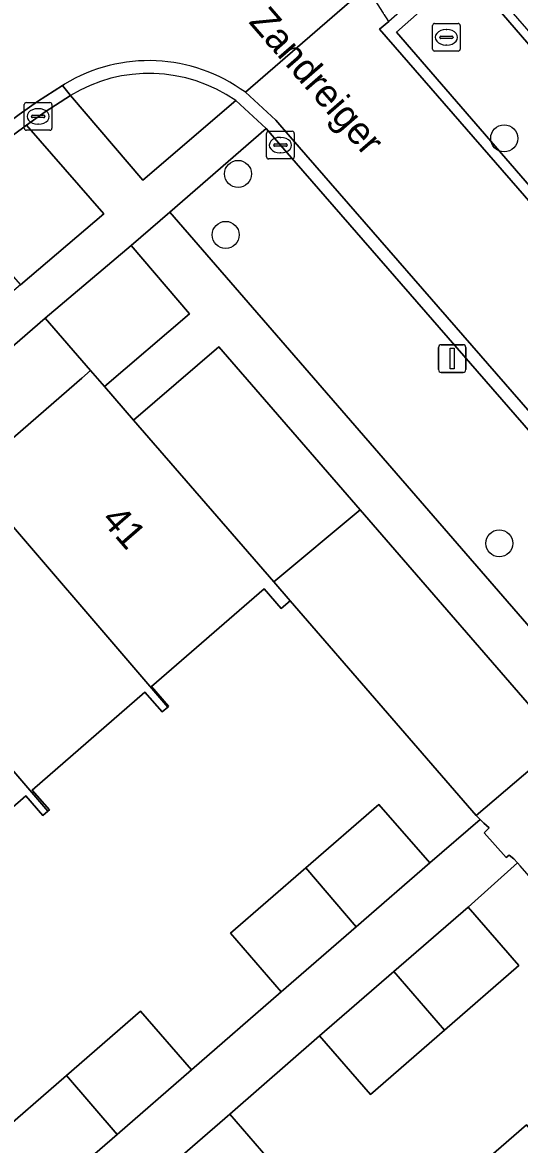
# Model space of a CAD drawing. Extents: x 155887 to 156869, y 383880 to 384678.
# Drawn here: x 156582.13 to 156600.09, y 384155.57 to 384196.09 of the extents above; entities that cross this region are included whole.
import ezdxf

# ---------------------------------------------------------------- set-up
doc = ezdxf.new("R2010")
doc.units = 0
for name, color, linetype in [('IMGEO_Berm_halfverhard', 7, 'Continuous'), ('IMGEO_Boom', 7, 'Continuous'), ('IMGEO_Erf', 7, 'Continuous'), ('IMGEO_Greppel_droge_sloot', 7, 'Continuous'), ('IMGEO_Groenvoorziening', 7, 'Continuous'), ('IMGEO_Kolk', 7, 'Continuous'), ('IMGEO_Lichtmast', 7, 'Continuous'), ('IMGEO_Openbare_ruimte_label', 7, 'Continuous'), ('IMGEO_Pand', 7, 'Continuous'), ('IMGEO_Pand_nummerreeks', 7, 'Continuous'), ('IMGEO_Parkeervlak_open', 7, 'Continuous'), ('IMGEO_Rijbaan_lokaal_gesloten', 7, 'Continuous'), ('IMGEO_Rijbaan_lokaal_open', 7, 'Continuous'), ('IMGEO_Voetpad_open', 7, 'Continuous')]:
    doc.layers.add(name, color=color, linetype=linetype)

msp = doc.modelspace()

# ---------------------------------------------------------------- linework, layer by layer
at = {"layer": 'IMGEO_Berm_halfverhard'}
msp.add_lwpolyline([(156583.862, 384193.448), (156586.477, 384190.391), (156589.835, 384193.264)], dxfattribs=at)
msp.add_arc((156586.707, 384188.772), 5.474, 55.1522, 121.3189, dxfattribs=at)
at = {"layer": 'IMGEO_Boom'}
for centre in [(156599.534, 384191.9), (156589.919, 384190.617), (156589.469, 384188.415), (156599.355, 384177.278)]:
    msp.add_circle(centre, 0.489, dxfattribs=at)
at = {"layer": 'IMGEO_Erf'}
msp.add_lwpolyline([(156558.5, 384160.86), (156562.846, 384164.634), (156567.191, 384168.406), (156571.536, 384172.18), (156575.882, 384175.953), (156580.211, 384179.713), (156584.274, 384183.241), (156584.591, 384183.516), (156582.952, 384185.404), (156548.094, 384155.162), (156549.746, 384153.257), (156550.063, 384153.533), (156554.174, 384157.103)], close=True, dxfattribs=at)
for points in [[(156581.025, 384155.73), (156583.716, 384158.065), (156586.396, 384160.389), (156588.233, 384158.271), (156591.481, 384161.089), (156589.646, 384163.204), (156592.363, 384165.561), (156595.009, 384167.856), (156596.844, 384165.741), (156598.66, 384167.314), (156598.522, 384167.452), (156591.802, 384175.209), (156591.48, 384174.929), (156590.86, 384175.642), (156586.791, 384172.106), (156587.409, 384171.398), (156587.376, 384171.369), (156587.173, 384171.192), (156586.556, 384171.901), (156582.487, 384168.365), (156583.105, 384167.657), (156583.049, 384167.608), (156582.869, 384167.451), (156582.252, 384168.16), (156578.183, 384164.624)], [(156596.034, 384152.551), (156600.336, 384156.287), (156602.489, 384153.808), (156606.997, 384157.723), (156606.843, 384157.893), (156600.116, 384165.632), (156600.009, 384165.751), (156598.226, 384164.148), (156600.061, 384162.033), (156597.378, 384159.704), (156594.699, 384157.379), (156592.864, 384159.494), (156589.617, 384156.676), (156591.455, 384154.558)]]:
    msp.add_lwpolyline(points, dxfattribs=at)
at = {"layer": 'IMGEO_Greppel_droge_sloot'}
msp.add_lwpolyline([(156610.514, 384178.562), (156613.036, 384180.708), (156598.14, 384197.944), (156595.641, 384195.74)], close=True, dxfattribs=at)
at = {"layer": 'IMGEO_Groenvoorziening'}
for points in [[(156598.068, 384198.495), (156595.367, 384196.122), (156595.034, 384195.84), (156610.498, 384178.074), (156613.511, 384180.763)], [(156613.036, 384180.708), (156610.514, 384178.562), (156595.641, 384195.74), (156598.14, 384197.944)], [(156582.273, 384192.38), (156579.075, 384190.002), (156582.062, 384186.614), (156585.065, 384189.172)], [(156584.591, 384183.516), (156585.092, 384182.938), (156588.166, 384185.571), (156586.062, 384188.034), (156582.952, 384185.404)], [(156589.228, 384184.373), (156586.143, 384181.728), (156591.21, 384175.891), (156594.325, 384178.492)], [(156594.325, 384178.492), (156591.21, 384175.891), (156591.802, 384175.209), (156598.522, 384167.452), (156601.611, 384170.086)]]:
    msp.add_lwpolyline(points, close=True, dxfattribs=at)
at = {"layer": 'IMGEO_Kolk'}
for p, q in [((156596.944, 384195.123), (156596.944, 384195.975)), ((156597.019, 384196.049), (156597.871, 384196.049)), ((156597.432, 384195.829), (156597.457, 384195.829)), ((156597.945, 384195.975), (156597.945, 384195.123)), ((156597.203, 384195.543), (156597.203, 384195.555)), ((156597.641, 384195.506), (156597.243, 384195.506)), ((156597.246, 384195.592), (156597.644, 384195.592)), ((156597.455, 384195.269), (156597.43, 384195.269)), ((156597.687, 384195.555), (156597.687, 384195.543)), ((156597.871, 384195.049), (156597.019, 384195.049)), ((156582.196, 384192.267), (156582.196, 384193.119)), ((156582.271, 384193.193), (156583.123, 384193.193)), ((156582.684, 384192.973), (156582.709, 384192.973)), ((156583.197, 384193.119), (156583.197, 384192.267)), ((156582.455, 384192.687), (156582.455, 384192.699)), ((156582.893, 384192.65), (156582.495, 384192.65)), ((156582.498, 384192.736), (156582.896, 384192.736)), ((156582.939, 384192.699), (156582.939, 384192.687)), ((156583.123, 384192.193), (156582.271, 384192.193)), ((156582.707, 384192.413), (156582.682, 384192.413)), ((156590.948, 384191.23), (156590.948, 384192.082)), ((156591.023, 384192.156), (156591.875, 384192.156)), ((156591.949, 384192.082), (156591.949, 384191.23)), ((156591.207, 384191.65), (156591.207, 384191.662)), ((156591.25, 384191.699), (156591.648, 384191.699)), ((156591.436, 384191.936), (156591.461, 384191.936)), ((156591.691, 384191.662), (156591.691, 384191.65)), ((156591.645, 384191.613), (156591.247, 384191.613)), ((156591.459, 384191.376), (156591.434, 384191.376)), ((156591.875, 384191.156), (156591.023, 384191.156))]:
    msp.add_line(p, q, dxfattribs=at)
for points in [[(156596.944, 384195.123), (156596.944, 384195.975)], [(156597.019, 384196.049), (156597.871, 384196.049)], [(156597.945, 384195.975), (156597.945, 384195.123)], [(156597.871, 384195.049), (156597.019, 384195.049)], [(156582.196, 384192.267), (156582.196, 384193.119)], [(156582.271, 384193.193), (156583.123, 384193.193)], [(156583.197, 384193.119), (156583.197, 384192.267)], [(156583.123, 384192.193), (156582.271, 384192.193)], [(156590.948, 384191.23), (156590.948, 384192.082)], [(156591.023, 384192.156), (156591.875, 384192.156)], [(156591.949, 384192.082), (156591.949, 384191.23)], [(156591.875, 384191.156), (156591.023, 384191.156)]]:
    msp.add_lwpolyline(points, dxfattribs=at)
for centre, radius, start, end in [((156597.021, 384195.973), 0.0765, 91.552, 178.448), ((156597.021, 384195.973), 0.0765, 91.552, 178.448), ((156597.869, 384195.973), 0.0765, 1.552, 88.448), ((156597.869, 384195.973), 0.0765, 1.552, 88.448), ((156597.243, 384195.552), 0.0403, 85.8775, 175.7526), ((156597.24, 384195.542), 0.0366, 178.938, 274.7102), ((156597.644, 384195.549), 0.043, 264.8664, 352.4533), ((156597.648, 384195.554), 0.0386, 1.7309, 96.639), ((156597.021, 384195.125), 0.0765, 181.552, 268.448), ((156597.021, 384195.125), 0.0765, 181.552, 268.448), ((156597.869, 384195.125), 0.0765, 271.552, 358.448), ((156597.869, 384195.125), 0.0765, 271.552, 358.448), ((156582.273, 384193.117), 0.0765, 91.552, 178.448), ((156582.273, 384193.117), 0.0765, 91.552, 178.448), ((156583.121, 384193.117), 0.0765, 1.552, 88.448), ((156583.121, 384193.117), 0.0765, 1.552, 88.448), ((156582.495, 384192.696), 0.0403, 85.8775, 175.7526), ((156582.492, 384192.686), 0.0366, 178.938, 274.7102), ((156582.896, 384192.693), 0.043, 264.8664, 352.4533), ((156582.9, 384192.698), 0.0386, 1.7309, 96.639), ((156582.273, 384192.269), 0.0765, 181.552, 268.448), ((156582.273, 384192.269), 0.0765, 181.552, 268.448), ((156583.121, 384192.269), 0.0765, 271.552, 358.448), ((156583.121, 384192.269), 0.0765, 271.552, 358.448), ((156591.025, 384192.08), 0.0765, 91.552, 178.448), ((156591.025, 384192.08), 0.0765, 91.552, 178.448), ((156591.873, 384192.08), 0.0765, 1.552, 88.448), ((156591.873, 384192.08), 0.0765, 1.552, 88.448), ((156591.247, 384191.659), 0.0403, 85.8775, 175.7526), ((156591.244, 384191.649), 0.0366, 178.938, 274.7102), ((156591.648, 384191.656), 0.043, 264.8664, 352.4533), ((156591.652, 384191.661), 0.0386, 1.7309, 96.639), ((156591.025, 384191.232), 0.0765, 181.552, 268.448), ((156591.025, 384191.232), 0.0765, 181.552, 268.448), ((156591.873, 384191.232), 0.0765, 271.552, 358.448), ((156591.873, 384191.232), 0.0765, 271.552, 358.448)]:
    msp.add_arc(centre, radius, start, end, dxfattribs=at)
for centre, major_axis, ratio, start_param, end_param in [((156597.431, 384195.549), (-0.387, 0.002), 0.722429, 4.712389, 7.853982), ((156597.456, 384195.549), (-0.39, 0.002), 0.717154, 1.570796, 4.712389), ((156582.683, 384192.693), (-0.387, 0.002), 0.722429, 4.712389, 7.853982), ((156582.708, 384192.693), (-0.39, 0.002), 0.717154, 1.570796, 4.712389), ((156591.435, 384191.656), (-0.387, 0.002), 0.722429, 4.712389, 7.853982), ((156591.46, 384191.656), (-0.39, 0.002), 0.717154, 1.570796, 4.712389)]:
    msp.add_ellipse(centre, major_axis=major_axis, ratio=ratio, start_param=start_param, end_param=end_param, dxfattribs=at)
at = {"layer": 'IMGEO_Lichtmast'}
for p, q in [((156597.159, 384183.55), (156597.159, 384184.35)), ((156597.159, 384184.35), (156597.159, 384183.55)), ((156597.259, 384184.45), (156598.049, 384184.45)), ((156598.049, 384184.45), (156597.259, 384184.45)), ((156598.149, 384184.35), (156598.149, 384183.55)), ((156598.149, 384183.55), (156598.149, 384184.35)), ((156598.049, 384183.45), (156597.259, 384183.45)), ((156597.259, 384183.45), (156598.049, 384183.45))]:
    msp.add_line(p, q, dxfattribs=at)
msp.add_lwpolyline([(156597.579, 384184.325), (156597.729, 384184.325), (156597.729, 384183.575), (156597.579, 384183.575), (156597.579, 384184.325)], dxfattribs=at)
for centre, start, end in [((156597.259, 384184.35), 90, 180), ((156597.259, 384184.35), 90, 180), ((156598.049, 384184.35), 0, 90), ((156598.049, 384184.35), 360, 90), ((156597.259, 384183.55), 180, 270), ((156597.259, 384183.55), 180, 270), ((156598.049, 384183.55), 270, 0), ((156598.049, 384183.55), 270, 0)]:
    msp.add_arc(centre, 0.1, start, end, dxfattribs=at)
at = {"layer": 'IMGEO_Pand'}
for points in [[(156586.143, 384181.728), (156585.092, 384182.938), (156584.591, 384183.516), (156584.274, 384183.241), (156580.211, 384179.713), (156587.376, 384171.369), (156587.409, 384171.398), (156586.791, 384172.106), (156590.86, 384175.642), (156591.48, 384174.929), (156591.802, 384175.209), (156591.21, 384175.891)], [(156580.211, 384179.713), (156575.882, 384175.953), (156583.049, 384167.608), (156583.105, 384167.657), (156582.487, 384168.365), (156586.556, 384171.901), (156587.173, 384171.192), (156587.376, 384171.369)], [(156575.882, 384175.953), (156571.536, 384172.18), (156578.725, 384163.849), (156578.8, 384163.914), (156578.183, 384164.624), (156582.252, 384168.16), (156582.869, 384167.451), (156583.049, 384167.608)], [(156592.363, 384165.561), (156594.187, 384163.437), (156596.844, 384165.741), (156595.009, 384167.856)], [(156592.363, 384165.561), (156589.646, 384163.204), (156591.481, 384161.089), (156594.187, 384163.437)], [(156597.378, 384159.704), (156600.061, 384162.033), (156598.226, 384164.148), (156595.544, 384161.82)], [(156597.378, 384159.704), (156595.544, 384161.82), (156592.864, 384159.494), (156594.699, 384157.379)], [(156585.548, 384155.942), (156588.233, 384158.271), (156586.396, 384160.389), (156583.716, 384158.065)], [(156585.548, 384155.942), (156583.716, 384158.065), (156581.025, 384155.73), (156582.862, 384153.612)], [(156586.927, 384154.341), (156588.766, 384152.224), (156591.455, 384154.558), (156589.617, 384156.676)], [(156604.264, 384151.76), (156604.127, 384151.918), (156602.489, 384153.808), (156600.336, 384156.287), (156596.034, 384152.551), (156598.187, 384150.072), (156599.829, 384148.182), (156605.287, 384141.898), (156609.582, 384145.625)]]:
    msp.add_lwpolyline(points, close=True, dxfattribs=at)
at = {"layer": 'IMGEO_Parkeervlak_open'}
msp.add_lwpolyline([(156590.935, 384192.256), (156587.452, 384189.241), (156603.026, 384171.298), (156606.558, 384174.31), (156591.448, 384191.656)], close=True, dxfattribs=at)
at = {"layer": 'IMGEO_Rijbaan_lokaal_gesloten'}
for points in [[(156590.182, 384193.565), (156594.575, 384197.373)], [(156529.304, 384160.02), (156529.278, 384160.045), (156525.991, 384157.507), (156528.801, 384154.278), (156530.14, 384152.739), (156532.437, 384150.105), (156545.367, 384161.393), (156577.123, 384188.995), (156578.645, 384190.254), (156578.666, 384190.271), (156582.015, 384192.761), (156582.677, 384193.231), (156583.575, 384193.809), (156583.649, 384193.857)]]:
    msp.add_lwpolyline(points, dxfattribs=at)
msp.add_arc((156586.696, 384188.811), 5.895, 53.751, 121.1306, dxfattribs=at)
at = {"layer": 'IMGEO_Rijbaan_lokaal_open'}
for points in [[(156595.034, 384195.84), (156595.367, 384196.122), (156594.575, 384197.373), (156590.182, 384193.565), (156591.285, 384192.555), (156591.796, 384191.957), (156608.486, 384172.796), (156623.607, 384155.296), (156624.023, 384154.772), (156627.797, 384158.151), (156612.395, 384175.9), (156610.498, 384178.074)], [(156577.43, 384188.652), (156578.942, 384189.903), (156579.075, 384190.002), (156582.273, 384192.38), (156582.956, 384192.863), (156583.862, 384193.448), (156583.575, 384193.809), (156582.677, 384193.231), (156582.015, 384192.761), (156578.666, 384190.271), (156578.645, 384190.254), (156577.123, 384188.995), (156545.367, 384161.393), (156532.437, 384150.105), (156532.739, 384149.758), (156540.249, 384156.313), (156541.747, 384157.621), (156544.174, 384159.741), (156545.669, 384161.046)]]:
    msp.add_lwpolyline(points, close=True, dxfattribs=at)
for points in [[(156583.649, 384193.857), (156583.575, 384193.809), (156583.862, 384193.448)], [(156589.835, 384193.264), (156590.935, 384192.256), (156591.448, 384191.656), (156606.558, 384174.31), (156608.139, 384172.495), (156623.253, 384155.003), (156623.649, 384154.503), (156624.023, 384154.772), (156623.607, 384155.296), (156608.486, 384172.796), (156591.796, 384191.957), (156591.285, 384192.555), (156590.182, 384193.565)]]:
    msp.add_lwpolyline(points, dxfattribs=at)
for centre, radius, start, end in [((156586.696, 384188.811), 5.895, 53.751, 121.1306), ((156586.707, 384188.772), 5.474, 55.1522, 121.3189)]:
    msp.add_arc(centre, radius, start, end, dxfattribs=at)
at = {"layer": 'IMGEO_Voetpad_open'}
for points in [[(156548.094, 384155.162), (156582.952, 384185.404), (156586.062, 384188.034), (156587.452, 384189.241), (156590.935, 384192.256), (156589.835, 384193.264), (156586.477, 384190.391), (156583.862, 384193.448), (156582.956, 384192.863), (156582.273, 384192.38), (156585.065, 384189.172), (156582.062, 384186.614), (156581.905, 384186.48), (156547.129, 384156.298), (156545.487, 384158.211), (156544.174, 384159.741), (156541.747, 384157.621), (156543.082, 384156.104), (156544.745, 384154.214)], [(156603.026, 384171.298), (156587.452, 384189.241), (156586.062, 384188.034), (156588.166, 384185.571), (156585.092, 384182.938), (156586.143, 384181.728), (156589.228, 384184.373), (156594.325, 384178.492), (156601.611, 384170.086), (156598.522, 384167.452), (156598.66, 384167.314), (156598.796, 384167.178), (156598.994, 384167.01), (156598.813, 384166.833), (156599.609, 384165.937), (156599.709, 384166.018), (156599.885, 384165.889), (156600.009, 384165.751), (156600.116, 384165.632)], [(156586.927, 384154.341), (156589.617, 384156.676), (156592.864, 384159.494), (156595.544, 384161.82), (156598.226, 384164.148), (156600.009, 384165.751), (156599.885, 384165.889), (156599.709, 384166.018), (156599.609, 384165.937), (156598.813, 384166.833), (156598.994, 384167.01), (156598.796, 384167.178), (156598.66, 384167.314), (156596.844, 384165.741), (156594.187, 384163.437), (156591.481, 384161.089), (156588.233, 384158.271), (156585.548, 384155.942), (156582.862, 384153.612)]]:
    msp.add_lwpolyline(points, dxfattribs=at)

# ---------------------------------------------------------------- texts
at = {"layer": 'IMGEO_Openbare_ruimte_label'}
msp.add_text('Zandreiger', height=1, rotation=310.9865, dxfattribs=at).set_placement((156590.276, 384196.092))
at = {"layer": 'IMGEO_Pand_nummerreeks'}
msp.add_text('41', height=1, rotation=310.9605, dxfattribs=at).set_placement((156584.943, 384178.108))

doc.saveas('drawing.dxf')
